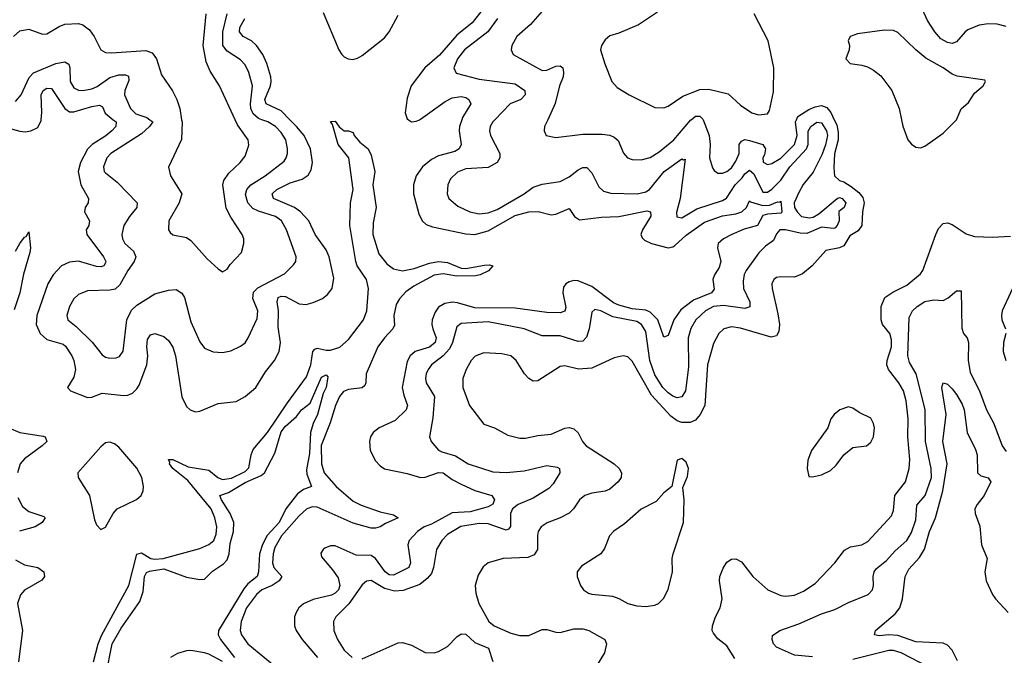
# Model space of a CAD drawing. Header units: inches. Extents: x 1245430 to 1420861, y 606325 to 671315.
# Tile 305 of 319: x 1394209 to 1398582, y 647619 to 650445. Entities that reach past the tile are written whole.
import ezdxf

# ---------------------------------------------------------------- set-up
doc = ezdxf.new("R2010")
doc.units = ezdxf.units.IN
doc.header["$MEASUREMENT"] = 0
doc.layers.add('B3694', color=7, linetype='Continuous')
doc.layers.add('B3695', color=7, linetype='Continuous')

msp = doc.modelspace()

# ---------------------------------------------------------------- linework, layer by layer
at = {"layer": 'B3694', "color": 5}
for points, elevation in [([(1394150, 649965.3), (1394210, 649948.8), (1394233.2, 649946.8), (1394258.4, 649950), (1394290, 649964.9), (1394303.9, 649996.1), (1394304.3, 650000)], 820), ([(1394624.8, 650000), (1394637.5, 649990), (1394636.3, 649970), (1394618.6, 649950), (1394592, 649928), (1394531.2, 649890), (1394510, 649869.4), (1394478.9, 649810), (1394469.2, 649770), (1394481.2, 649710), (1394514.1, 649650), (1394513, 649630), (1394500.7, 649610), (1394496.8, 649590), (1394518.8, 649550), (1394515.9, 649530), (1394505, 649510), (1394507.8, 649490), (1394581, 649390), (1394591.5, 649370), (1394590, 649364.5), (1394582.3, 649350), (1394570, 649345.5), (1394550, 649347), (1394470, 649370.7), (1394430, 649367), (1394395.2, 649350), (1394357.3, 649310), (1394333.9, 649270), (1394285.7, 649130), (1394282.9, 649090), (1394300.3, 649050), (1394330, 649022.8), (1394401.7, 649001.7), (1394412.7, 648992.7), (1394441, 648950), (1394449.6, 648930), (1394456.8, 648890), (1394450, 648855.4), (1394422, 648810), (1394435.1, 648795.1), (1394510, 648764.5), (1394530, 648767.2), (1394576.2, 648783.8), (1394670, 648773.4), (1394690, 648775.4), (1394710, 648785.1), (1394730, 648803.8), (1394739.5, 648820.5), (1394774.4, 648910), (1394778.6, 648950), (1394773.5, 648990), (1394776.9, 649023.1), (1394790, 649044.2), (1394810, 649049.1), (1394850, 649036.3), (1394870, 649019.2), (1394890, 648988.8), (1394901.1, 648950), (1394928.8, 648768.8), (1394950, 648725.7), (1394965.7, 648710), (1394990, 648701.3), (1395010, 648703.9), (1395090, 648739.1), (1395170, 648747.5), (1395210, 648770.2), (1395258.1, 648810), (1395300.8, 648879.2), (1395341.3, 648930), (1395361.2, 648970), (1395367.5, 649010), (1395357.9, 649077.9), (1395359.2, 649150), (1395353.5, 649190), (1395357.8, 649210), (1395370, 649215.2), (1395390, 649213.4), (1395450, 649181.7), (1395481.7, 649178.4), (1395513.2, 649186.8), (1395554.3, 649205.7), (1395577, 649223), (1395596.9, 649250), (1395604.3, 649295.7), (1395583.4, 649390), (1395570, 649421.4), (1395521.8, 649490), (1395493, 649550), (1395455.7, 649590), (1395429.9, 649610), (1395336.5, 649650), (1395330.6, 649670), (1395350.7, 649690), (1395410, 649718.9), (1395463.6, 649736.4), (1395490, 649754), (1395503.1, 649776.9), (1395509.4, 649810), (1395501, 649870), (1395472.6, 649930), (1395439.3, 649970), (1395409.6, 650000)], 820), ([(1394787.1, 650000), (1394800.2, 649990), (1394786.4, 649970), (1394750, 649937.7), (1394614, 649850), (1394596.9, 649830), (1394582, 649790), (1394584.9, 649770), (1394590, 649764.2), (1394641.7, 649721.7), (1394731, 649630), (1394729.3, 649610), (1394696.8, 649570), (1394671.8, 649530), (1394662.5, 649490), (1394665.7, 649470), (1394676, 649450), (1394715.1, 649415.1), (1394724.5, 649390), (1394718, 649370), (1394689, 649330), (1394654.5, 649265.5), (1394633.8, 649246.2), (1394610, 649241.6), (1394510, 649239.8), (1394470, 649223.5), (1394450, 649204), (1394431.1, 649170), (1394418.5, 649130), (1394423.1, 649110), (1394460.2, 649080.2), (1394530.6, 649010.6), (1394575, 648955), (1394590, 648944.6), (1394610, 648939.6), (1394637.8, 648942.2), (1394652.5, 648947.5), (1394669, 648971), (1394685.1, 649110), (1394706, 649154), (1394730, 649176.3), (1394810, 649226), (1394870, 649243), (1394904.7, 649244.7), (1394928.8, 649228.8), (1394940.7, 649210), (1394970, 649101.6), (1395010, 649012.4), (1395030, 648984.6), (1395068.2, 648968.2), (1395110, 648965.2), (1395147.4, 648972.6), (1395190, 648994), (1395210, 649008.4), (1395223.5, 649030), (1395264.3, 649115.7), (1395266.3, 649150), (1395244.8, 649204.8), (1395247, 649233), (1395267.5, 649252.5), (1395384.8, 649315.2), (1395425.8, 649354.2), (1395436, 649370), (1395437.2, 649390), (1395394.5, 649510), (1395371.9, 649550), (1395345.3, 649570), (1395270, 649593.1), (1395245.1, 649605.1), (1395222.3, 649630), (1395212.5, 649667.5), (1395218.2, 649690), (1395235.6, 649710), (1395299.9, 649750), (1395383.9, 649816.1), (1395393.2, 649830), (1395398.4, 649850), (1395399.3, 649870), (1395390.9, 649910), (1395370, 649943.7), (1395344.7, 649970), (1395311.7, 649990), (1395285, 650000)], 840), ([(1394537, 647590), (1394557.4, 647670), (1394572.7, 647707.3), (1394694.7, 647930), (1394730, 648068.4), (1394750, 648075.1), (1394791.8, 648050), (1394810, 648046.4), (1394847, 648050), (1395010, 648094.6), (1395048.9, 648111.1), (1395071.7, 648130), (1395082, 648158), (1395084.9, 648190), (1395076.2, 648230), (1395059.1, 648270), (1394955.8, 648395.8), (1394889.5, 648450), (1394874.8, 648470), (1394876.4, 648476.4), (1394869.9, 648490.1), (1394890, 648490.1), (1394957, 648457), (1395050, 648441.9), (1395089, 648409), (1395110, 648401.1), (1395150, 648406.3), (1395210, 648436.6), (1395227.5, 648452.5), (1395236.7, 648510), (1395246.1, 648533.9), (1395309.5, 648610), (1395398.6, 648741.4), (1395483.7, 648856.3), (1395502, 648910), (1395510.6, 648970), (1395519.5, 648980.5), (1395530, 648984.3), (1395570, 648975.1), (1395590, 648975.4), (1395630.9, 648989.1), (1395670, 649023.2), (1395735.8, 649110), (1395751.4, 649150), (1395758.8, 649250), (1395749.9, 649290), (1395708.4, 649350), (1395702.1, 649370), (1395675.5, 649530), (1395678.8, 649630), (1395689.9, 649690.1), (1395671.5, 649830), (1395623.6, 649890), (1395598.9, 649978.9), (1395590, 649992), (1395610, 649993.4), (1395628, 649968), (1395650, 649950.7), (1395670, 649950.7), (1395690, 649943.8), (1395695.4, 649930), (1395720.2, 649900.2), (1395756.6, 649870), (1395770, 649843.1), (1395786.4, 649770), (1395778.1, 649710), (1395792.5, 649610), (1395778.9, 649541.1), (1395777.8, 649490), (1395803.8, 649403.8), (1395839.9, 649359.9), (1395870, 649337.7), (1395910, 649328), (1395961.6, 649338.4), (1396030, 649362.7), (1396070, 649369.6), (1396110, 649364.6), (1396170, 649340.1), (1396190, 649338.3), (1396273.6, 649353.6), (1396295.1, 649355.1), (1396310.5, 649350), (1396291.4, 649328.6), (1396254, 649310), (1396234.2, 649305.8), (1396150, 649304.2), (1396090, 649315.1), (1396050, 649309.3), (1395959.4, 649260.6), (1395924.5, 649235.5), (1395896.3, 649203.7), (1395881.8, 649178.2), (1395870.8, 649130), (1395873.8, 649086.2), (1395867.2, 649070), (1395829, 649031), (1395799.7, 648990), (1395748.3, 648870), (1395746.7, 648830), (1395741.8, 648818.2), (1395730, 648808.2), (1395670, 648801), (1395647.7, 648792.3), (1395629.8, 648770.2), (1395612.4, 648730), (1395587.9, 648652.1), (1395548.7, 648551.3), (1395549.3, 648470), (1395562.2, 648430), (1395614.3, 648370), (1395690, 648304.4), (1395726.5, 648286.5), (1395810, 648256.6), (1395870, 648243.8), (1395890.3, 648230), (1395834.5, 648205.5), (1395810, 648189.6), (1395790, 648183.9), (1395770, 648184.8), (1395690, 648206.2), (1395530, 648278.1), (1395510, 648278.9), (1395484.4, 648270), (1395450, 648239.1), (1395372.2, 648150), (1395342.3, 648097.7), (1395334.3, 648070), (1395332, 648030), (1395338.5, 648010), (1395373.1, 647970), (1395361.6, 647950), (1395330.1, 647930), (1395285.3, 647910), (1395260.6, 647890), (1395216.7, 647830), (1395193.3, 647770), (1395189, 647730), (1395194.2, 647710), (1395222.2, 647670), (1395423.9, 647503.9)], 780), ([(1394928.6, 650000), (1394930.2, 649990), (1394927.5, 649912.5), (1394870.3, 649789.7), (1394878.9, 649750), (1394928.7, 649670), (1394917.4, 649630), (1394872, 649550), (1394870.4, 649510.4), (1394878, 649498), (1394890, 649488.4), (1394950, 649476.5), (1394970, 649463.7), (1395042, 649382), (1395090, 649336.4), (1395110, 649323.8), (1395130, 649335.5), (1395143.9, 649356.1), (1395194.7, 649410), (1395204.2, 649450), (1395204.2, 649470), (1395198, 649490), (1395146.4, 649566.4), (1395126.7, 649606.7), (1395111.2, 649710), (1395116.5, 649730), (1395137.4, 649762.6), (1395188.4, 649810), (1395210, 649838.4), (1395226.6, 649886.6), (1395223.5, 649910), (1395176.8, 649976.8), (1395166.2, 650000)], 860), ([(1396173.2, 650000), (1396162.9, 649970), (1396161.7, 649950), (1396170.7, 649890), (1396161.7, 649870), (1396141.9, 649858.1), (1396070, 649839.3), (1396037.6, 649822.4), (1395998.1, 649790), (1395970.7, 649750), (1395958.7, 649710), (1395958.9, 649670), (1395981.4, 649581.4), (1395996.2, 649550), (1396014.5, 649534.5), (1396043.3, 649523.3), (1396190, 649493.1), (1396230, 649489.7), (1396290, 649505.5), (1396410, 649573.7), (1396470, 649591), (1396512.1, 649592.1), (1396570, 649576.6), (1396590, 649579.8), (1396650, 649605.5), (1396674, 649570), (1396695, 649555), (1396792.7, 649567.3), (1396870, 649569.7), (1396995.1, 649595.1), (1397010.8, 649590.7), (1397011.9, 649571.9), (1396975.5, 649510), (1396968.5, 649490), (1396974.5, 649474.5), (1396984.5, 649464.5), (1397014.9, 649450), (1397090, 649430.5), (1397110, 649434.3), (1397119.2, 649440.8), (1397170, 649487.4), (1397250, 649544.3), (1397330, 649572.5), (1397390, 649581), (1397416.8, 649590), (1397437.5, 649610), (1397450, 649639.5), (1397454.7, 649634.7), (1397510, 649618.7), (1397539.3, 649620.7), (1397575.1, 649635.1), (1397586.8, 649633.2), (1397590, 649638), (1397593.9, 649590), (1397590, 649584.5), (1397530, 649580.7), (1397510, 649573.9), (1397485.6, 649530), (1397427, 649513), (1397372.3, 649490), (1397334.4, 649470), (1397311.4, 649450), (1397308.9, 649430), (1397323.6, 649370), (1397316.5, 649343.5), (1397295.3, 649310), (1397288.3, 649290), (1397293.8, 649246.2), (1397282.2, 649230), (1397202.3, 649197.7), (1397145.8, 649154.2), (1397114, 649110), (1397090, 649040.7), (1397070, 649034), (1397043, 649110), (1397010, 649144.7), (1396990, 649152.9), (1396930, 649159.1), (1396870, 649175), (1396846.7, 649186.7), (1396750, 649259), (1396690, 649283.7), (1396670, 649284.7), (1396650, 649279.2), (1396635.5, 649270), (1396625, 649255), (1396621, 649230), (1396634.5, 649165.5), (1396630.6, 649149.4), (1396610, 649141.2), (1396550, 649142.5), (1396410, 649162), (1396230, 649164.4), (1396153.3, 649186.7), (1396130.9, 649189.1), (1396096.9, 649183.1), (1396070, 649166.3), (1396054.8, 649145.2), (1396041.5, 649110), (1396039.6, 649090), (1396043.8, 649070), (1396059.1, 649030), (1396054.6, 649010), (1396030, 648988.3), (1395966.4, 648970), (1395943.1, 648950), (1395930, 648925.4), (1395908.4, 648810), (1395915, 648775), (1395931.7, 648730), (1395926.4, 648710), (1395877, 648663), (1395805.3, 648630), (1395778.8, 648610), (1395767.1, 648590), (1395763.2, 648570), (1395766, 648530), (1395790, 648484.2), (1395810, 648461.7), (1395830, 648448.3), (1395930, 648427.5), (1395990.1, 648410.1), (1396010, 648410.6), (1396070, 648432.2), (1396090, 648430.9), (1396130, 648401.3), (1396170, 648379.7), (1396230, 648352), (1396305.7, 648330), (1396317.7, 648310), (1396310, 648291.6), (1396290, 648279.3), (1396210, 648256.4), (1396130, 648252.3), (1396038.4, 648201.6), (1396005, 648190), (1395975.4, 648170), (1395939.4, 648130), (1395933.4, 648110), (1395944.8, 648030), (1395937, 648010), (1395870, 647976.1), (1395850, 647976.6), (1395832.5, 647990), (1395790, 648048.8), (1395770, 648062.2), (1395703.9, 648063.9), (1395610, 648105.8), (1395590, 648105.5), (1395564.7, 648095.3), (1395556.5, 648090), (1395546.7, 648073.3), (1395550, 648056.3), (1395598.8, 647998.8), (1395623, 647963), (1395631.5, 647930), (1395625.2, 647910), (1395610, 647894.8), (1395593.7, 647886.3), (1395513.4, 647866.6), (1395470, 647847.5), (1395449.3, 647830), (1395436.6, 647810), (1395429.4, 647790), (1395430.1, 647750), (1395437.7, 647730), (1395463.7, 647690), (1395532.1, 647610)], 820), ([(1396319.9, 650000), (1396310.2, 649990), (1396298.5, 649970), (1396295.8, 649950), (1396300.6, 649930), (1396342, 649850), (1396341.5, 649830), (1396330.2, 649810), (1396290, 649788), (1396190, 649781.4), (1396153.1, 649766.9), (1396123.3, 649736.7), (1396110.2, 649710), (1396107.7, 649670), (1396115.2, 649650), (1396155.4, 649615.4), (1396208.7, 649590), (1396250, 649582.1), (1396290, 649586.1), (1396330, 649600.5), (1396450.2, 649669.8), (1396490, 649700.1), (1396530, 649713.1), (1396610, 649725.7), (1396650, 649745.9), (1396690, 649777.4), (1396710, 649787.6), (1396728.1, 649788.1), (1396750, 649763.6), (1396781.4, 649701.4), (1396802.5, 649682.5), (1396834.1, 649674.1), (1396952.3, 649670), (1396990, 649680.1), (1397005.7, 649690), (1397071.1, 649770), (1397150, 649825.7), (1397158, 649822), (1397164.7, 649824.7), (1397143.1, 649650), (1397127, 649587), (1397127.8, 649567.8), (1397150, 649563.9), (1397216.1, 649603.9), (1397330, 649640.3), (1397348.8, 649651.2), (1397387, 649710), (1397418.5, 649741.5), (1397430, 649759.6), (1397450, 649776), (1397470, 649759.1), (1397510, 649678), (1397530, 649677.9), (1397550, 649690.6), (1397590, 649731.7), (1397629.7, 649790.3), (1397703.2, 649870), (1397711.5, 649890), (1397710.5, 649949.5), (1397723.1, 649970), (1397750, 649989.6), (1397770, 649986.6), (1397792.9, 649950), (1397796.3, 649930), (1397788.3, 649888.3), (1397772.9, 649847.1), (1397732.6, 649767.4), (1397688.5, 649711.5), (1397670, 649675.8), (1397648.9, 649630), (1397650.5, 649610), (1397661.6, 649590), (1397682, 649570), (1397716.6, 649563.4), (1397733, 649567), (1397758.5, 649581.5), (1397839.3, 649650), (1397850, 649654.1), (1397862.4, 649650), (1397878, 649630), (1397871.3, 649610), (1397847.4, 649592.6), (1397849.2, 649550), (1397840.1, 649530), (1397830, 649517.3), (1397823.4, 649516.6), (1397770, 649522.9), (1397705.5, 649494.5), (1397675.8, 649495.8), (1397610, 649511.2), (1397585.7, 649510), (1397570, 649493), (1397557.4, 649462.6), (1397521.6, 649438.4), (1397491.5, 649408.5), (1397435.5, 649330), (1397427.6, 649312.4), (1397422.4, 649282.4), (1397423.9, 649250), (1397452.4, 649190), (1397452.2, 649167.8), (1397430, 649160.5), (1397334.6, 649174.6), (1397290.1, 649169.9), (1397254.8, 649150), (1397211.7, 649110), (1397190, 649071.8), (1397178.4, 649030), (1397180.2, 648899.8), (1397165.6, 648794.4), (1397150, 648767.6), (1397130, 648764.2), (1397110, 648771), (1397090, 648786.1), (1397066.3, 648810), (1397030, 648865.8), (1397007.4, 648930), (1396990, 649058), (1396971.4, 649090), (1396950, 649102.4), (1396843.8, 649123.8), (1396790, 649149.8), (1396763.9, 649156.1), (1396750, 649144), (1396738.7, 649070), (1396727.1, 649032.9), (1396710, 649016.2), (1396690, 649013.7), (1396610, 649038.8), (1396530, 649038.8), (1396449.6, 649070), (1396290, 649100.9), (1396170, 649093.9), (1396150, 649079.7), (1396130.9, 649010), (1396117.8, 648982.2), (1396089.3, 648950.7), (1396038.3, 648910), (1396023, 648890), (1396015.1, 648870), (1396011.5, 648850), (1396013.8, 648830), (1396052, 648770), (1396044.5, 648675.5), (1396028.9, 648590), (1396037.3, 648570), (1396070, 648531.5), (1396083.8, 648523.8), (1396145.4, 648505.4), (1396201.1, 648470), (1396310, 648434.2), (1396370, 648431.2), (1396450, 648439.8), (1396550, 648463.3), (1396596.1, 648456.1), (1396606.4, 648450), (1396607.9, 648430), (1396579.2, 648380.7), (1396559.8, 648360.2), (1396490, 648317.6), (1396423.2, 648290), (1396398.7, 648270), (1396388.8, 648250), (1396388.7, 648191.3), (1396379.7, 648180.3), (1396370, 648175.8), (1396290, 648203.8), (1396250, 648205.5), (1396167.9, 648192.1), (1396110, 648156.8), (1396083.9, 648130), (1396060.1, 648090), (1396047, 648010), (1396037.8, 647982.2), (1396019.3, 647960.7), (1395985.9, 647934.1), (1395912.3, 647907.7), (1395876, 647904), (1395830, 647916.2), (1395770, 647951.9), (1395750, 647949), (1395730, 647931.8), (1395671.5, 647848.5), (1395612.6, 647790), (1395603.5, 647770), (1395603.8, 647730), (1395620.2, 647690), (1395650, 647642.6), (1395686.2, 647610)], 840), ([(1395935.6, 650000), (1395950, 649990.3), (1395970, 649993), (1395985.3, 650000)], 820), ([(1397827.2, 650000), (1397837.9, 649977.9), (1397844.9, 649944.9), (1397844.4, 649910), (1397827.9, 649847.9), (1397825.4, 649785.4), (1397828.8, 649750), (1397850.4, 649730), (1397870, 649724.1), (1397902.7, 649702.7), (1397936.3, 649676.3), (1397953.9, 649653.9), (1397959.7, 649630), (1397952.5, 649590), (1397949.6, 649530), (1397933.7, 649506.3), (1397895.9, 649484.1), (1397870, 649439.5), (1397849.8, 649429.8), (1397790, 649418), (1397728.5, 649350), (1397685.3, 649314.7), (1397650, 649299.7), (1397590, 649301.7), (1397570, 649298), (1397559.3, 649290), (1397550.4, 649270), (1397551.7, 649250), (1397577.1, 649137.1), (1397583.2, 649090), (1397581.5, 649058.5), (1397570, 649039.1), (1397546.9, 649033.1), (1397410, 649073.1), (1397370, 649078.9), (1397337.1, 649070), (1397314.9, 649050), (1397290, 649004.5), (1397263.6, 648910), (1397251.9, 648730), (1397231.7, 648690), (1397210, 648665), (1397186.5, 648653.5), (1397150, 648654.2), (1397130, 648661.5), (1397101.9, 648681.9), (1397015.9, 648775.9), (1396930, 648926), (1396910, 648946), (1396890, 648951), (1396850, 648941.2), (1396750, 648895.4), (1396691.2, 648891.2), (1396630, 648906.6), (1396610, 648902.9), (1396510, 648839.1), (1396490, 648837.4), (1396470, 648849.7), (1396451.1, 648870), (1396414.5, 648930), (1396390, 648949.7), (1396350, 648958.8), (1396270, 648963.5), (1396231.5, 648948.5), (1396214.2, 648930), (1396192.2, 648890), (1396176.9, 648850), (1396176.9, 648810), (1396206.5, 648730), (1396270, 648646), (1396317.3, 648630), (1396377.5, 648597.5), (1396430, 648584.1), (1396455.9, 648584.1), (1396510, 648596), (1396570, 648602.8), (1396630.8, 648629.2), (1396650, 648631.3), (1396670, 648626.5), (1396690, 648607.4), (1396709.6, 648569.6), (1396725.2, 648550), (1396849.6, 648469.6), (1396871.2, 648450), (1396881.6, 648430), (1396880.7, 648410), (1396867.6, 648390), (1396830, 648358.4), (1396810, 648348.1), (1396750, 648339.6), (1396719.6, 648330), (1396695.8, 648310), (1396669.1, 648270.9), (1396650, 648251.6), (1396610, 648229.8), (1396552.2, 648207.8), (1396525.7, 648190), (1396512.6, 648170), (1396508.6, 648151.4), (1396508.9, 648090), (1396494.2, 648065.8), (1396466.1, 648053.9), (1396356, 648050), (1396290.2, 648029.8), (1396267.6, 648012.4), (1396245.3, 647974.7), (1396232.2, 647930), (1396235.2, 647895.2), (1396248.4, 647850), (1396293.4, 647770), (1396317.1, 647750), (1396390, 647716.9), (1396430, 647707.5), (1396470, 647706.7), (1396530, 647734.2), (1396550, 647734.5), (1396590, 647722), (1396610, 647720.6), (1396670, 647736.1), (1396710, 647737.3), (1396737, 647730), (1396808.7, 647688.7), (1396815.8, 647670), (1396806.3, 647630), (1396770.2, 647570)], 860), ([(1396554.3, 650000), (1396540.5, 649970), (1396538, 649950), (1396547.3, 649930), (1396590, 649921.1), (1396710, 649935.5), (1396795.9, 649935.9), (1396830.9, 649930.9), (1396850, 649922.8), (1396867.8, 649907.8), (1396891, 649851), (1396908.5, 649830), (1396930, 649822.8), (1396970, 649822), (1397010, 649832.6), (1397050, 649857), (1397115.2, 649910), (1397190, 649998.8), (1397191.4, 650000)], 860), ([(1397244.2, 650000), (1397270.7, 649930), (1397275.3, 649890), (1397272.9, 649830), (1397286.2, 649786.2), (1397293.9, 649773.9), (1397310, 649762), (1397330, 649762.8), (1397350, 649769.3), (1397370, 649785.8), (1397390, 649816), (1397404.6, 649850), (1397405, 649890), (1397414.9, 649905.1), (1397430, 649911.3), (1397450, 649908.3), (1397510.1, 649890), (1397521.3, 649870), (1397516.7, 649843.3), (1397509.7, 649830), (1397512, 649812), (1397530, 649800.9), (1397550, 649805.3), (1397590, 649829.5), (1397650, 649890.2), (1397662, 649930), (1397655.2, 649990), (1397659.5, 650000)], 860), ([(1398125.9, 650000), (1398131.8, 649971.8), (1398154, 649910), (1398170, 649890.8), (1398190, 649877.3), (1398210, 649874.8), (1398230, 649882.8), (1398310, 649940.7), (1398370, 649998.8), (1398370.5, 650000)], 880), ([(1397385.3, 647605.3), (1397350, 647661.3), (1397310, 647692.6), (1397290, 647717), (1397285, 647730), (1397286.3, 647750), (1397299.4, 647790), (1397319.8, 647830), (1397329.1, 647870), (1397316.8, 647950), (1397319.4, 647970), (1397333.4, 648006.6), (1397350, 648033.1), (1397370, 648046.3), (1397390, 648047.6), (1397415, 648035), (1397464.7, 647970), (1397532.2, 647910), (1397590, 647884.5), (1397610, 647881.6), (1397650, 647886.5), (1397690, 647903.9), (1397741.9, 647938.1), (1397829.9, 648030.1), (1397872.9, 648087.1), (1397899.4, 648100.6), (1397950, 648110.2), (1397975.5, 648124.5), (1398080.7, 648239.3), (1398090, 648262.8), (1398095.6, 648330), (1398143.2, 648390), (1398159.9, 648450), (1398162.8, 648490), (1398154.3, 648590), (1398155.4, 648670), (1398146.2, 648750), (1398134.2, 648794.2), (1398114, 648830), (1398068.1, 648890), (1398060.6, 648910), (1398061.7, 648930), (1398081.1, 648990), (1398081.1, 649021.1), (1398074.5, 649050), (1398041.8, 649090), (1398034.9, 649110), (1398035.7, 649170), (1398052.1, 649210), (1398086.8, 649233.2), (1398150, 649265), (1398210, 649314.9), (1398219.8, 649330), (1398277.7, 649490), (1398290, 649516.3), (1398310, 649539.3), (1398330, 649541.3), (1398350, 649534.9), (1398412.3, 649492.3), (1398450, 649480.8), (1398530, 649478), (1398610, 649482.8)], 860), ([(1394190, 649415.5), (1394210, 649450.2), (1394230, 649478.4), (1394238.6, 649481.4), (1394250, 649501), (1394257, 649430), (1394254.4, 649410), (1394226.4, 649313.6), (1394210, 649229.8), (1394185.3, 649154.7)], 780), ([(1397730, 647611.8), (1397650, 647620.4), (1397570, 647655.3), (1397556.8, 647670), (1397550.9, 647690), (1397552.3, 647707.7), (1397585.1, 647730), (1397670, 647758.7), (1397770, 647803.2), (1397830, 647822.6), (1397890, 647854.3), (1397976.9, 647890), (1397996.2, 647910), (1398000.6, 647930), (1397999.9, 647970), (1398004.2, 647990), (1398014.4, 648005.6), (1398059, 648041), (1398096.9, 648083.1), (1398149.9, 648130), (1398170, 648164.9), (1398190, 648221.6), (1398193.2, 648286.8), (1398230.8, 648329.2), (1398258.2, 648410), (1398257, 648450), (1398232.7, 648570), (1398231.1, 648711.1), (1398190.8, 648870), (1398160.9, 648920.9), (1398154.5, 648950), (1398159.6, 649120.4), (1398174.6, 649150), (1398195.8, 649170), (1398230, 649192.3), (1398270, 649199.7), (1398310, 649196.9), (1398332.2, 649207.8), (1398370, 649239.6), (1398390, 649238.8), (1398393.4, 649073.4), (1398400.7, 649050), (1398416.9, 649030), (1398423.5, 649010), (1398421.5, 648930), (1398430, 648877.1), (1398473.3, 648790), (1398503.5, 648710), (1398535.1, 648650), (1398573.2, 648550), (1398590, 648525.4)], 840), ([(1398619.1, 649250), (1398572.9, 649150), (1398569.1, 649130), (1398571.3, 649110), (1398587.3, 649070)], 860), ([(1398589.2, 649050), (1398578.9, 649010), (1398577.8, 648970), (1398588.9, 648930)], 860), ([(1394592.2, 647527.8), (1394620.4, 647670), (1394659.6, 647740.4), (1394742.4, 647857.6), (1394757.1, 647902.9), (1394763.2, 647970), (1394773, 647987), (1394786.4, 647993.6), (1394850, 648003.1), (1394950, 647966.6), (1395010, 647956.1), (1395030, 647957.5), (1395066.3, 647993.7), (1395113.9, 648026.1), (1395130, 648043.6), (1395140.3, 648070), (1395143.6, 648116.4), (1395158.9, 648170), (1395160.8, 648210), (1395144.3, 648250), (1395105.3, 648310), (1395098.4, 648330), (1395136.5, 648343.5), (1395210, 648387), (1395282.2, 648417.8), (1395297.2, 648430), (1395342.9, 648517.1), (1395370, 648613), (1395390, 648637.9), (1395439, 648681), (1395461.2, 648710), (1395499.6, 648740.4), (1395550, 648855.2), (1395570, 648866.4), (1395577.1, 648857.1), (1395570.1, 648810), (1395557.8, 648782.2), (1395532.5, 648690), (1395512.9, 648650), (1395500.5, 648610), (1395496.5, 648516.5), (1395482.9, 648442.9), (1395484.9, 648424.9), (1395505.7, 648370), (1395470, 648356.3), (1395443.8, 648336.2), (1395390.9, 648270), (1395361.3, 648210), (1395308.8, 648151.2), (1395288.1, 648111.9), (1395274.7, 648070), (1395270.4, 647989.6), (1395263.8, 647970), (1395223.1, 647936.9), (1395204.7, 647915.3), (1395091.7, 647730), (1395091, 647710), (1395101.3, 647690), (1395163.2, 647610)], 760), ([(1398375, 647595), (1398350, 647641.3), (1398330, 647664.9), (1398310, 647673.7), (1398190, 647678.7), (1398110, 647707.8), (1398069.5, 647710.5), (1398025.9, 647705.9), (1398006, 647710), (1398009.7, 647730), (1398097, 647803), (1398118.3, 647830), (1398129.8, 647869.8), (1398142.4, 647970), (1398158.4, 648001.6), (1398206, 648054), (1398228.5, 648091.5), (1398250.4, 648170), (1398276.1, 648230), (1398309.9, 648350), (1398328.2, 648470), (1398309.2, 648570), (1398324.1, 648690), (1398304.2, 648810), (1398310, 648830.3), (1398330, 648824), (1398350, 648803.5), (1398370, 648779), (1398395, 648735), (1398403.4, 648710), (1398417.4, 648610), (1398454.1, 648534.1), (1398461.3, 648510), (1398463.5, 648430), (1398477.5, 648417.5), (1398510, 648408.7), (1398521.8, 648390), (1398493.4, 648330), (1398461.5, 648290), (1398451, 648270), (1398452.6, 648250), (1398472.9, 648192.9), (1398480.8, 648110), (1398506.3, 648050), (1398495.3, 647990), (1398501.1, 647950), (1398529.1, 647890), (1398543.1, 647870), (1398599.8, 647810)], 820), ([(1394160.9, 648630), (1394210, 648608.9), (1394313.4, 648593.4), (1394322.3, 648590), (1394329.2, 648570), (1394308.8, 648550), (1394230, 648492.2), (1394212, 648470), (1394199.7, 648430)], 780), ([(1394200.6, 648320.6), (1394221.2, 648281.2), (1394250, 648258.9), (1394315.9, 648235.9), (1394322.2, 648230), (1394308.9, 648210), (1394277.7, 648190), (1394208.7, 648171.3)], 780), ([(1394190, 648043.6), (1394230, 648021.6), (1394290, 648009), (1394316.2, 647990), (1394318.7, 647970), (1394307.2, 647952.8), (1394230.7, 647909.3), (1394212.7, 647887.3), (1394199.6, 647850), (1394221.1, 647730), (1394203.8, 647590)], 780), ([(1395730, 647603.8), (1395890, 647674.6), (1395910, 647676.8), (1395950, 647664.6), (1396010, 647631.3), (1396050.8, 647630.8), (1396070, 647635.5), (1396110, 647658.2), (1396150, 647701.7), (1396170, 647714.3), (1396190, 647713.2), (1396230, 647676.8), (1396291.3, 647651.3), (1396310, 647591.3)], 840), ([(1395110, 647591.5), (1395050, 647624.3), (1395030.5, 647630.5), (1394970, 647640.1), (1394950, 647639), (1394910, 647627), (1394878.7, 647610)], 760), ([(1398250, 647564.8), (1398123.5, 647630), (1398090, 647640.4), (1398070, 647640.1), (1397910, 647599.9)], 840)]:
    msp.add_lwpolyline(points, dxfattribs=dict(at, elevation=elevation))
for points, elevation in [([(1397890, 648724), (1397852, 648710), (1397826, 648690), (1397811.3, 648670), (1397798, 648630), (1397726, 648530), (1397710, 648486), (1397706, 648450), (1397714, 648414), (1397730, 648412), (1397770, 648421), (1397810, 648441), (1397835.6, 648464.4), (1397869.7, 648510.3), (1397910, 648542.8), (1397970, 648551), (1397990, 648566), (1398000.9, 648590), (1398005.1, 648630), (1398002, 648650), (1397990, 648672.7), (1397938, 648698), (1397910, 648717.2)], 880), ([(1394610, 648567), (1394590, 648563.9), (1394570, 648546.2), (1394467.2, 648430), (1394469, 648410), (1394519, 648330), (1394541.3, 648221.3), (1394550, 648198.8), (1394570, 648179.1), (1394590, 648188.2), (1394624.1, 648250), (1394642.4, 648270), (1394727.8, 648312.2), (1394748.4, 648330), (1394757.1, 648350), (1394759.4, 648370), (1394751.7, 648410), (1394730, 648450.6), (1394650, 648543.7), (1394630, 648559.1)], 820), ([(1397150, 648494), (1397130, 648486), (1397106, 648370), (1397070, 648340.9), (1397036.7, 648303.3), (1396970, 648268.2), (1396895.9, 648204.1), (1396848.4, 648171.6), (1396828.9, 648150), (1396806.3, 648093.7), (1396790.4, 648070), (1396704.5, 648015.5), (1396684.9, 647990), (1396684.9, 647970), (1396700.5, 647930), (1396714, 647910), (1396735.6, 647895.6), (1396750.4, 647890.4), (1396841.7, 647881.7), (1396870, 647872.2), (1396910.6, 647850), (1396950, 647839.1), (1396990, 647836), (1397030, 647842), (1397046, 647850), (1397068.2, 647871.8), (1397090, 647911), (1397108, 647990), (1397107.1, 648050), (1397110.9, 648070), (1397157.7, 648210), (1397160.7, 648310), (1397154.6, 648365.4), (1397174.6, 648414.6), (1397179, 648450), (1397170, 648478)], 880)]:
    msp.add_lwpolyline(points, close=True, dxfattribs=dict(at, elevation=elevation))
at = {"layer": 'B3695', "color": 5}
for points, elevation in [([(1396267.7, 650492.3), (1396218.6, 650430), (1396150, 650375.3), (1396073.7, 650286.3), (1396009.3, 650230), (1395948.4, 650150), (1395930, 650096.2), (1395921.8, 650030), (1395930, 650003.8), (1395935.6, 650000)], 820), ([(1396550, 650505.8), (1396477.4, 650422.6), (1396417.5, 650370), (1396394.7, 650330), (1396391.7, 650310), (1396401.3, 650290), (1396530, 650218.3), (1396550, 650220.1), (1396590, 650237.3), (1396610, 650239.8), (1396620.9, 650230), (1396625.1, 650210), (1396622.9, 650190), (1396607.2, 650150), (1396587.5, 650072.5), (1396554.3, 650000)], 860), ([(1398590, 650414.9), (1398550, 650424.8), (1398510, 650426.6), (1398470, 650419.6), (1398420.9, 650399.1), (1398407.8, 650390), (1398370, 650345.8), (1398350, 650339.3), (1398330, 650342.5), (1398300.1, 650360.1), (1398273.2, 650390), (1398240.4, 650440.4), (1398210, 650509.8)], 860), ([(1395166.2, 650000), (1395097.2, 650150), (1395055.5, 650215.5), (1395037.8, 650257.8), (1395024.1, 650330), (1395036.9, 650470)], 860), ([(1395285, 650000), (1395270, 650005.6), (1395245.7, 650025.7), (1395235.5, 650050), (1395233.9, 650070), (1395242.7, 650150), (1395227.6, 650210), (1395210, 650244.1), (1395190, 650266.6), (1395130, 650304.3), (1395111.4, 650330), (1395112, 650390), (1395130.3, 650470)], 840), ([(1395409.6, 650000), (1395370, 650039.9), (1395304.4, 650070), (1395298.3, 650090), (1395322.8, 650150), (1395326.4, 650170), (1395324.6, 650190), (1395306.2, 650250), (1395289, 650290), (1395260.9, 650330), (1395238.9, 650350), (1395201.1, 650370), (1395184.8, 650390), (1395187.4, 650410), (1395209.5, 650450)], 820), ([(1395557.1, 650477.1), (1395626.9, 650310), (1395639.8, 650290), (1395650, 650278.9), (1395668.5, 650270), (1395688.3, 650268.2), (1395710, 650273.7), (1395730, 650285.3), (1395830, 650364.1), (1395850, 650390.2), (1395890, 650464.1)], 820), ([(1396331.7, 650450), (1396288.3, 650390), (1396184.8, 650310), (1396153.5, 650270), (1396137.2, 650230), (1396147.5, 650207.5), (1396250, 650180.1), (1396410, 650159.8), (1396453.1, 650130), (1396453.6, 650110), (1396435.5, 650090), (1396388, 650070), (1396319.9, 650000)], 840), ([(1397042.5, 650477.5), (1396957.9, 650422.1), (1396870, 650384.4), (1396830, 650373), (1396810, 650354.5), (1396792.7, 650330), (1396788.5, 650310), (1396807.8, 650247.7), (1396839.3, 650170), (1396863.2, 650143.2), (1396916.3, 650110), (1397030, 650054.9), (1397070, 650053.1), (1397090, 650060.9), (1397154.9, 650105.1), (1397230, 650133.6), (1397270, 650135.8), (1397355.6, 650115.6), (1397410, 650064.4), (1397461, 650030), (1397490, 650021.3), (1397530, 650026.4), (1397539.7, 650040.3), (1397556.6, 650123.4), (1397558, 650230), (1397533.5, 650350), (1397470.9, 650470.9)], 880), ([(1394182.4, 650370), (1394210, 650394.5), (1394250, 650403.2), (1394310, 650379.6), (1394330, 650381.3), (1394385, 650415), (1394410, 650424.8), (1394470, 650427.8), (1394490, 650421.5), (1394519.1, 650399.1), (1394540.6, 650370), (1394570, 650310.3), (1394590, 650299.2), (1394617.5, 650297.5), (1394770, 650308.2), (1394797.9, 650297.9), (1394816.3, 650270), (1394839.4, 650199.4), (1394888.2, 650128.2), (1394907.6, 650090), (1394920.6, 650050), (1394928.6, 650000)], 860), ([(1398370.5, 650000), (1398391.3, 650048.7), (1398423.5, 650076.5), (1398450, 650117.3), (1398488, 650150), (1398498, 650170), (1398495.3, 650175.3), (1398372.9, 650192.9), (1398350, 650202), (1398310, 650230.7), (1398234.2, 650274.2), (1398189.9, 650309.9), (1398110, 650387.6), (1398090, 650396.2), (1398050, 650398), (1397930, 650381), (1397897.3, 650370), (1397888.7, 650350), (1397894.4, 650330), (1397893, 650310), (1397878, 650270), (1397898, 650250), (1397950, 650243.1), (1397974.8, 650234.8), (1398000.8, 650220.8), (1398034.4, 650194.4), (1398082, 650130), (1398115.3, 650050), (1398125.9, 650000)], 880), ([(1394190, 650080.7), (1394216.5, 650110), (1394251.9, 650188.1), (1394270, 650207.9), (1394370, 650249.3), (1394410, 650256.6), (1394427.2, 650247.2), (1394432.2, 650230), (1394434, 650170), (1394450, 650142.3), (1394470, 650131.7), (1394490.1, 650130.1), (1394530, 650137.7), (1394553.1, 650146.9), (1394610, 650187.7), (1394650, 650199.6), (1394679.3, 650199.3), (1394693.1, 650193.1), (1394694.6, 650174.6), (1394676.8, 650130), (1394674.4, 650110), (1394701, 650050), (1394725.5, 650025.5), (1394774, 650010), (1394787.1, 650000)], 840), ([(1394304.3, 650000), (1394307.4, 650032.6), (1394304.5, 650110), (1394313.6, 650130), (1394330, 650140.4), (1394350, 650138.9), (1394409.5, 650049.5), (1394430, 650035), (1394450, 650035.6), (1394530, 650059.3), (1394564.2, 650064.2), (1394576.7, 650056.7), (1394588.5, 650028.5), (1394624.8, 650000)], 820), ([(1395985.3, 650000), (1395990, 650002.1), (1396099.3, 650080.7), (1396130, 650097.5), (1396170, 650103.6), (1396190, 650098.1), (1396204.4, 650090), (1396213.6, 650070), (1396176.6, 650010), (1396173.2, 650000)], 820), ([(1397659.5, 650000), (1397665.7, 650014.3), (1397713.9, 650046.1), (1397742.1, 650057.9), (1397770, 650063), (1397793.9, 650053.9), (1397811.7, 650031.7), (1397827.2, 650000)], 860), ([(1397191.4, 650000), (1397210, 650015.5), (1397230, 650016.3), (1397243, 650003), (1397244.2, 650000)], 860)]:
    msp.add_lwpolyline(points, dxfattribs=dict(at, elevation=elevation))

doc.saveas('drawing.dxf')
